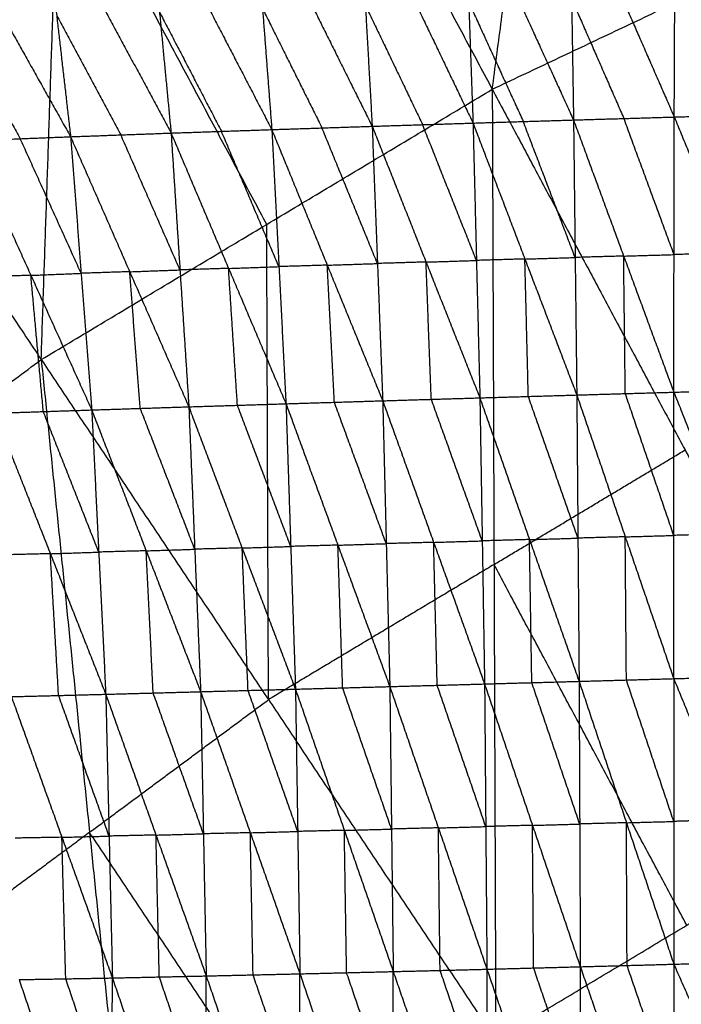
# Model space of a CAD drawing. Header units: millimetres. Extents: x -106 to 110, y -96 to 120.
# Tile 335 of 656: x -26.53 to -20.27, y 47.98 to 57.29. Entities that reach past the tile are written whole.
import ezdxf

# ---------------------------------------------------------------- set-up
doc = ezdxf.new("R2010")
doc.units = ezdxf.units.MM
doc.header["$MEASUREMENT"] = 0
doc.layers.add('Default', color=7, linetype='Continuous', true_color=0x000000)

msp = doc.modelspace()

# ---------------------------------------------------------------- linework, layer by layer
at = {"layer": 'Default'}
for points in [[(-22.0594, 56.629, 3.8611), (-21.4073, 61.5418, 3.9066), (-20.7552, 66.4546, 3.952)], [(-26.3232, 54.0734, 3.8611), (-26.1558, 59.0265, 3.9066), (-25.9883, 63.9795, 3.952)], [(-25.9883, 63.9795, 3.952), (-24.0239, 60.3043, 3.9066), (-22.0594, 56.629, 3.8611)], [(-30.9537, 61.0034, 3.952), (-28.6385, 57.5384, 3.9066), (-26.3232, 54.0734, 3.8611)], [(-24.1913, 55.3512, 3.8611), (-25.1735, 57.1888, 3.8838), (-26.1558, 59.0265, 3.9066)], [(-22.0594, 56.629, 3.8611), (-19.8125, 57.6917, 3.8611), (-17.5657, 58.7544, 3.8611)], [(-20.3389, 56.3668, -1.7884), (-20.3339, 57.5121, -0.8229), (-20.3289, 58.6575, 0.1425)], [(-20.3289, 58.6575, 0.1425), (-19.8036, 57.5273, -0.8243), (-19.2782, 56.3971, -1.7911)], [(-23.3233, 58.5682, 0.1553), (-23.2589, 57.4237, -0.8152), (-23.1946, 56.2792, -1.7857)], [(-23.3233, 58.5682, 0.1553), (-22.7823, 57.4389, -0.8158), (-22.2413, 56.3096, -1.7868)], [(-22.3237, 58.5986, 0.1506), (-22.2825, 57.4541, -0.8181), (-22.2413, 56.3096, -1.7868)], [(-22.3237, 58.5986, 0.1506), (-21.8074, 57.4687, -0.8183), (-21.2912, 56.3387, -1.7873)], [(-21.3279, 58.6282, 0.1464), (-21.3095, 57.4835, -0.8205), (-21.2912, 56.3387, -1.7873)], [(-21.3279, 58.6282, 0.1464), (-20.8334, 57.4975, -0.821), (-20.3389, 56.3668, -1.7884)], [(-26.3084, 58.4706, 0.1716), (-26.1772, 57.3256, -0.7989), (-26.0459, 56.1806, -1.7695)], [(-26.3084, 58.4706, 0.1716), (-25.702, 57.3428, -0.8032), (-25.0956, 56.2151, -1.778)], [(-25.3154, 58.5045, 0.1657), (-25.2055, 57.3598, -0.8062), (-25.0956, 56.2151, -1.778)], [(-25.3154, 58.5045, 0.1657), (-24.7295, 57.3762, -0.8087), (-24.1436, 56.2478, -1.7831)], [(-24.3191, 58.5369, 0.1603), (-24.2314, 57.3924, -0.8114), (-24.1436, 56.2478, -1.7831)], [(-24.3191, 58.5369, 0.1603), (-23.7568, 57.4081, -0.8127), (-23.1946, 56.2792, -1.7857)], [(-27.3061, 58.4308, 0.1781), (-26.676, 57.3057, -0.7957), (-26.0459, 56.1806, -1.7695)], [(-22.2825, 57.4541, -0.8181), (-22.0244, 56.8891, -1.3026), (-21.7662, 56.3241, -1.7871)], [(-21.3095, 57.4835, -0.8205), (-21.0623, 56.9181, -1.3042), (-20.815, 56.3527, -1.7879)], [(-25.2055, 57.3598, -0.8062), (-24.9126, 56.7956, -1.2934), (-24.6196, 56.2315, -1.7805)], [(-24.2314, 57.3924, -0.8114), (-23.9502, 56.828, -1.2979), (-23.6691, 56.2635, -1.7844)], [(-23.2589, 57.4237, -0.8152), (-22.9884, 56.8591, -1.3007), (-22.718, 56.2944, -1.7862)], [(-27.1512, 57.2868, -0.7891), (-26.8362, 56.7242, -1.276), (-26.5211, 56.1616, -1.7628)], [(-26.1772, 57.3256, -0.7989), (-25.874, 56.7617, -1.2863), (-25.5708, 56.1978, -1.7737)], [(-26.3232, 54.0734, 3.8611), (-24.1913, 55.3512, 3.8611), (-22.0594, 56.629, 3.8611)], [(-22.0594, 56.629, 3.8611), (-22.0429, 52.1359, 3.8351), (-22.0265, 47.6429, 3.8092)], [(-22.0594, 56.629, 3.8611), (-20.2365, 53.2187, 3.8351), (-18.4137, 49.8083, 3.8092)], [(-22.2413, 56.3096, -1.7868), (-21.7662, 56.3241, -1.7871), (-21.2912, 56.3387, -1.7873)], [(-21.2759, 55.0387, -2.2968), (-21.521, 55.6814, -2.0419), (-21.7662, 56.3241, -1.7871)], [(-21.2912, 56.3387, -1.7873), (-20.815, 56.3527, -1.7879), (-20.3389, 56.3668, -1.7884)], [(-21.2912, 56.3387, -1.7873), (-21.2759, 55.0387, -2.2968), (-21.2605, 53.7387, -2.8063)], [(-21.2912, 56.3387, -1.7873), (-20.8172, 55.0519, -2.2959), (-20.3432, 53.7652, -2.8044)], [(-20.341, 55.066, -2.2964), (-20.578, 55.7094, -2.0421), (-20.815, 56.3527, -1.7879)], [(-20.3432, 53.7652, -2.8044), (-20.341, 55.066, -2.2964), (-20.3389, 56.3668, -1.7884)], [(-20.3389, 56.3668, -1.7884), (-19.8085, 56.3819, -1.7897), (-19.2782, 56.3971, -1.7911)], [(-20.3389, 56.3668, -1.7884), (-19.8107, 55.0812, -2.2972), (-19.2825, 53.7956, -2.8061)], [(-25.0956, 56.2151, -1.778), (-24.6196, 56.2315, -1.7805), (-24.1436, 56.2478, -1.7831)], [(-24.0764, 54.9519, -2.2995), (-24.348, 55.5917, -2.04), (-24.6196, 56.2315, -1.7805)], [(-24.1436, 56.2478, -1.7831), (-23.6691, 56.2635, -1.7844), (-23.1946, 56.2792, -1.7857)], [(-24.1436, 56.2478, -1.7831), (-24.0764, 54.9519, -2.2995), (-24.0093, 53.6559, -2.816)], [(-24.1436, 56.2478, -1.7831), (-23.6194, 54.9659, -2.2984), (-23.0951, 53.684, -2.8137)], [(-23.1448, 54.9816, -2.2997), (-23.407, 55.6226, -2.042), (-23.6691, 56.2635, -1.7844)], [(-23.1946, 56.2792, -1.7857), (-22.718, 56.2944, -1.7862), (-22.2413, 56.3096, -1.7868)], [(-23.1946, 56.2792, -1.7857), (-23.1448, 54.9816, -2.2997), (-23.0951, 53.684, -2.8137)], [(-23.1946, 56.2792, -1.7857), (-22.6855, 54.9955, -2.2978), (-22.1764, 53.7117, -2.8099)], [(-22.2088, 55.0106, -2.2983), (-22.4634, 55.6525, -2.0423), (-22.718, 56.2944, -1.7862)], [(-22.2413, 56.3096, -1.7868), (-22.2088, 55.0106, -2.2983), (-22.1764, 53.7117, -2.8099)], [(-22.2413, 56.3096, -1.7868), (-21.7509, 55.0242, -2.2965), (-21.2605, 53.7387, -2.8063)], [(-26.9963, 56.1427, -1.7562), (-26.5211, 56.1616, -1.7628), (-26.0459, 56.1806, -1.7695)], [(-26.9963, 56.1427, -1.7562), (-26.4211, 54.87, -2.283), (-25.8459, 53.5972, -2.8097)], [(-25.9459, 54.8889, -2.2896), (-26.2335, 55.5253, -2.0262), (-26.5211, 56.1616, -1.7628)], [(-26.0459, 56.1806, -1.7695), (-25.5708, 56.1978, -1.7737), (-25.0956, 56.2151, -1.778)], [(-26.0459, 56.1806, -1.7695), (-25.9459, 54.8889, -2.2896), (-25.8459, 53.5972, -2.8097)], [(-26.0459, 56.1806, -1.7695), (-25.4869, 54.9039, -2.2923), (-24.9278, 53.6272, -2.8152)], [(-25.0117, 54.9211, -2.2966), (-25.2912, 55.5595, -2.0352), (-25.5708, 56.1978, -1.7737)], [(-25.0956, 56.2151, -1.778), (-25.0117, 54.9211, -2.2966), (-24.9278, 53.6272, -2.8152)], [(-25.0956, 56.2151, -1.778), (-24.5524, 54.9355, -2.297), (-24.0093, 53.6559, -2.816)], [(-24.1748, 50.8581, 3.8351), (-24.1831, 53.1047, 3.8481), (-24.1913, 55.3512, 3.8611)], [(-21.7509, 55.0242, -2.2965), (-21.9799, 55.0174, -2.2974), (-22.2088, 55.0106, -2.2983)], [(-21.7509, 55.0242, -2.2965), (-21.5134, 55.0314, -2.2967), (-21.2759, 55.0387, -2.2968)], [(-21.7185, 53.7252, -2.8081), (-21.7347, 54.3747, -2.5523), (-21.7509, 55.0242, -2.2965)], [(-20.8172, 55.0519, -2.2959), (-21.0465, 55.0453, -2.2963), (-21.2759, 55.0387, -2.2968)], [(-20.8172, 55.0519, -2.2959), (-20.5791, 55.059, -2.2961), (-20.341, 55.066, -2.2964)], [(-20.8019, 53.752, -2.8053), (-20.8095, 54.4019, -2.5506), (-20.8172, 55.0519, -2.2959)], [(-19.8107, 55.0812, -2.2972), (-20.0759, 55.0736, -2.2968), (-20.341, 55.066, -2.2964)], [(-24.5524, 54.9355, -2.297), (-24.782, 54.9283, -2.2968), (-25.0117, 54.9211, -2.2966)], [(-24.5524, 54.9355, -2.297), (-24.3144, 54.9437, -2.2983), (-24.0764, 54.9519, -2.2995)], [(-24.4685, 53.6416, -2.8156), (-24.5105, 54.2885, -2.5563), (-24.5524, 54.9355, -2.297)], [(-23.6194, 54.9659, -2.2984), (-23.8479, 54.9589, -2.2989), (-24.0764, 54.9519, -2.2995)], [(-23.6194, 54.9659, -2.2984), (-23.3821, 54.9738, -2.299), (-23.1448, 54.9816, -2.2997)], [(-23.5522, 53.67, -2.8148), (-23.5858, 54.318, -2.5566), (-23.6194, 54.9659, -2.2984)], [(-22.6855, 54.9955, -2.2978), (-22.9152, 54.9886, -2.2987), (-23.1448, 54.9816, -2.2997)], [(-22.6855, 54.9955, -2.2978), (-22.4472, 55.0031, -2.2981), (-22.2088, 55.0106, -2.2983)], [(-22.6357, 53.6979, -2.8118), (-22.6606, 54.3467, -2.5548), (-22.6855, 54.9955, -2.2978)], [(-26.4211, 54.87, -2.283), (-26.6498, 54.8624, -2.2799), (-26.8786, 54.8547, -2.2769)], [(-26.4211, 54.87, -2.283), (-26.1835, 54.8794, -2.2863), (-25.9459, 54.8889, -2.2896)], [(-26.3034, 53.582, -2.8037), (-26.3622, 54.226, -2.5433), (-26.4211, 54.87, -2.283)], [(-25.4869, 54.9039, -2.2923), (-25.7164, 54.8964, -2.291), (-25.9459, 54.8889, -2.2896)], [(-25.4869, 54.9039, -2.2923), (-25.2493, 54.9125, -2.2945), (-25.0117, 54.9211, -2.2966)], [(-25.3868, 53.6122, -2.8125), (-25.4368, 54.258, -2.5524), (-25.4869, 54.9039, -2.2923)], [(-30.316, 51.1122, 3.8611), (-28.3196, 52.5928, 3.8611), (-26.3232, 54.0734, 3.8611)], [(-26.3232, 54.0734, 3.8611), (-25.8664, 49.6036, 3.8351), (-25.4096, 45.1337, 3.8092)], [(-26.3232, 54.0734, 3.8611), (-24.1748, 50.8581, 3.8351), (-22.0265, 47.6429, 3.8092)], [(-22.1764, 53.7117, -2.8099), (-21.7185, 53.7252, -2.8081), (-21.2605, 53.7387, -2.8063)], [(-21.2496, 52.3851, -2.9278), (-21.484, 53.0552, -2.8679), (-21.7185, 53.7252, -2.8081)], [(-21.2605, 53.7387, -2.8063), (-20.8019, 53.752, -2.8053), (-20.3432, 53.7652, -2.8044)], [(-21.2605, 53.7387, -2.8063), (-21.2496, 52.3851, -2.9278), (-21.2386, 51.0316, -3.0494)], [(-21.2605, 53.7387, -2.8063), (-20.8023, 52.3977, -2.926), (-20.3441, 51.0566, -3.0458)], [(-20.3437, 52.4109, -2.9251), (-20.5728, 53.0814, -2.8652), (-20.8019, 53.752, -2.8053)], [(-20.3441, 51.0566, -3.0458), (-20.3437, 52.4109, -2.9251), (-20.3432, 53.7652, -2.8044)], [(-20.3432, 53.7652, -2.8044), (-19.8129, 53.7804, -2.8052), (-19.2825, 53.7956, -2.8061)], [(-20.3432, 53.7652, -2.8044), (-19.8072, 52.4264, -2.9257), (-19.2712, 51.0876, -3.0469)], [(-25.8459, 53.5972, -2.8097), (-25.3868, 53.6122, -2.8125), (-24.9278, 53.6272, -2.8152)], [(-24.9278, 53.6272, -2.8152), (-24.4685, 53.6416, -2.8156), (-24.0093, 53.6559, -2.816)], [(-24.9278, 53.6272, -2.8152), (-24.872, 52.2804, -2.9433), (-24.8163, 50.9335, -3.0715)], [(-24.9278, 53.6272, -2.8152), (-24.4237, 52.2924, -2.9418), (-23.9197, 50.9576, -3.0684)], [(-23.9645, 52.3068, -2.9422), (-24.2165, 52.9742, -2.8789), (-24.4685, 53.6416, -2.8156)], [(-24.0093, 53.6559, -2.816), (-23.5522, 53.67, -2.8148), (-23.0951, 53.684, -2.8137)], [(-24.0093, 53.6559, -2.816), (-23.9645, 52.3068, -2.9422), (-23.9197, 50.9576, -3.0684)], [(-24.0093, 53.6559, -2.816), (-23.5186, 52.3189, -2.9392), (-23.028, 50.9819, -3.0625)], [(-23.0616, 52.333, -2.9381), (-23.3069, 53.0015, -2.8765), (-23.5522, 53.67, -2.8148)], [(-23.0951, 53.684, -2.8137), (-22.6357, 53.6979, -2.8118), (-22.1764, 53.7117, -2.8099)], [(-23.0951, 53.684, -2.8137), (-23.0616, 52.333, -2.9381), (-23.028, 50.9819, -3.0625)], [(-23.0951, 53.684, -2.8137), (-22.6135, 52.3454, -2.9346), (-22.132, 51.0067, -3.0556)], [(-22.1542, 52.3592, -2.9327), (-22.395, 53.0285, -2.8723), (-22.6357, 53.6979, -2.8118)], [(-22.1764, 53.7117, -2.8099), (-22.1542, 52.3592, -2.9327), (-22.132, 51.0067, -3.0556)], [(-22.1764, 53.7117, -2.8099), (-21.7075, 52.3716, -2.9296), (-21.2386, 51.0316, -3.0494)], [(-26.7608, 53.5667, -2.7976), (-26.3034, 53.582, -2.8037), (-25.8459, 53.5972, -2.8097)], [(-26.7608, 53.5667, -2.7976), (-26.237, 52.238, -2.9337), (-25.7131, 50.9092, -3.0697)], [(-25.7795, 52.2532, -2.9397), (-26.0414, 52.9176, -2.8717), (-26.3034, 53.582, -2.8037)], [(-25.8459, 53.5972, -2.8097), (-25.7795, 52.2532, -2.9397), (-25.7131, 50.9092, -3.0697)], [(-25.8459, 53.5972, -2.8097), (-25.3311, 52.2654, -2.9406), (-24.8163, 50.9335, -3.0715)], [(-24.872, 52.2804, -2.9433), (-25.1294, 52.9463, -2.8779), (-25.3868, 53.6122, -2.8125)], [(-22.0429, 52.1359, 3.8351), (-21.1397, 52.6773, 3.8351), (-20.2365, 53.2187, 3.8351)], [(-20.8023, 52.3977, -2.926), (-20.573, 52.4043, -2.9256), (-20.3437, 52.4109, -2.9251)], [(-19.8072, 52.4264, -2.9257), (-20.0754, 52.4186, -2.9254), (-20.3437, 52.4109, -2.9251)], [(-23.5186, 52.3189, -2.9392), (-23.7416, 52.3128, -2.9407), (-23.9645, 52.3068, -2.9422)], [(-23.5186, 52.3189, -2.9392), (-23.2901, 52.3259, -2.9387), (-23.0616, 52.333, -2.9381)], [(-23.4739, 50.9698, -3.0655), (-23.4963, 51.6443, -3.0024), (-23.5186, 52.3189, -2.9392)], [(-22.6135, 52.3454, -2.9346), (-22.8375, 52.3392, -2.9364), (-23.0616, 52.333, -2.9381)], [(-22.6135, 52.3454, -2.9346), (-22.3838, 52.3523, -2.9337), (-22.1542, 52.3592, -2.9327)], [(-22.58, 50.9943, -3.0591), (-22.5968, 51.6698, -2.9968), (-22.6135, 52.3454, -2.9346)], [(-21.7075, 52.3716, -2.9296), (-21.9308, 52.3654, -2.9312), (-22.1542, 52.3592, -2.9327)], [(-21.7075, 52.3716, -2.9296), (-21.4785, 52.3784, -2.9287), (-21.2496, 52.3851, -2.9278)], [(-21.6853, 51.0191, -3.0525), (-21.6964, 51.6954, -2.991), (-21.7075, 52.3716, -2.9296)], [(-20.8023, 52.3977, -2.926), (-21.0259, 52.3914, -2.9269), (-21.2496, 52.3851, -2.9278)], [(-20.7914, 51.0441, -3.0476), (-20.7968, 51.7209, -2.9868), (-20.8023, 52.3977, -2.926)], [(-26.237, 52.238, -2.9337), (-26.46, 52.2323, -2.9315), (-26.683, 52.2267, -2.9293)], [(-26.237, 52.238, -2.9337), (-26.0082, 52.2456, -2.9367), (-25.7795, 52.2532, -2.9397)], [(-26.1591, 50.8979, -3.0653), (-26.198, 51.5679, -2.9995), (-26.237, 52.238, -2.9337)], [(-25.3311, 52.2654, -2.9406), (-25.5553, 52.2593, -2.9402), (-25.7795, 52.2532, -2.9397)], [(-25.3311, 52.2654, -2.9406), (-25.1015, 52.2729, -2.942), (-24.872, 52.2804, -2.9433)], [(-25.2647, 50.9214, -3.0706), (-25.2979, 51.5934, -3.0056), (-25.3311, 52.2654, -2.9406)], [(-24.4237, 52.2924, -2.9418), (-24.6479, 52.2864, -2.9426), (-24.872, 52.2804, -2.9433)], [(-24.4237, 52.2924, -2.9418), (-24.1941, 52.2996, -2.942), (-23.9645, 52.3068, -2.9422)], [(-24.368, 50.9456, -3.0699), (-24.3959, 51.619, -3.0059), (-24.4237, 52.2924, -2.9418)], [(-22.0429, 52.1359, 3.8351), (-23.1089, 51.497, 3.8351), (-24.1748, 50.8581, 3.8351)], [(-20.2201, 48.7256, 3.8092), (-21.1315, 50.4308, 3.8222), (-22.0429, 52.1359, 3.8351)], [(-30.316, 51.1122, 3.8611), (-27.8628, 48.1229, 3.8351), (-25.4096, 45.1337, 3.8092)], [(-22.132, 51.0067, -3.0556), (-21.6853, 51.0191, -3.0525), (-21.2386, 51.0316, -3.0494)], [(-21.2328, 49.6824, -2.9045), (-21.4591, 50.3508, -2.9785), (-21.6853, 51.0191, -3.0525)], [(-21.2386, 51.0316, -3.0494), (-20.7914, 51.0441, -3.0476), (-20.3441, 51.0566, -3.0458)], [(-21.2386, 51.0316, -3.0494), (-21.2328, 49.6824, -2.9045), (-21.2271, 48.3332, -2.7596)], [(-21.2386, 51.0316, -3.0494), (-20.7909, 49.6944, -2.9031), (-20.3431, 48.3573, -2.7569)], [(-20.3436, 49.7069, -2.9013), (-20.5675, 50.3755, -2.9745), (-20.7914, 51.0441, -3.0476)], [(-20.3441, 51.0566, -3.0458), (-19.8077, 51.0721, -3.0463), (-19.2712, 51.0876, -3.0469)], [(-20.3441, 51.0566, -3.0458), (-20.3436, 49.7069, -2.9013), (-20.3431, 48.3573, -2.7569)], [(-20.3441, 51.0566, -3.0458), (-19.7949, 49.7231, -2.902), (-19.2458, 48.3895, -2.7582)], [(-25.7131, 50.9092, -3.0697), (-25.2647, 50.9214, -3.0706), (-24.8163, 50.9335, -3.0715)], [(-24.79, 49.5899, -2.9232), (-25.0273, 50.2557, -2.9969), (-25.2647, 50.9214, -3.0706)], [(-24.8163, 50.9335, -3.0715), (-24.368, 50.9456, -3.0699), (-23.9197, 50.9576, -3.0684)], [(-24.8163, 50.9335, -3.0715), (-24.79, 49.5899, -2.9232), (-24.7637, 48.2463, -2.7749)], [(-24.8163, 50.9335, -3.0715), (-24.3468, 49.5999, -2.9226), (-23.8774, 48.2664, -2.7737)], [(-23.8986, 49.612, -2.921), (-24.1333, 50.2788, -2.9955), (-24.368, 50.9456, -3.0699)], [(-23.9197, 50.9576, -3.0684), (-23.4739, 50.9698, -3.0655), (-23.028, 50.9819, -3.0625)], [(-23.9197, 50.9576, -3.0684), (-23.8986, 49.612, -2.921), (-23.8774, 48.2664, -2.7737)], [(-23.9197, 50.9576, -3.0684), (-23.4577, 49.6226, -2.919), (-22.9956, 48.2875, -2.7696)], [(-23.0118, 49.6347, -2.9161), (-23.2429, 50.3022, -2.9908), (-23.4739, 50.9698, -3.0655)], [(-23.028, 50.9819, -3.0625), (-22.58, 50.9943, -3.0591), (-22.132, 51.0067, -3.0556)], [(-23.028, 50.9819, -3.0625), (-23.0118, 49.6347, -2.9161), (-22.9956, 48.2875, -2.7696)], [(-23.028, 50.9819, -3.0625), (-22.5689, 49.6459, -2.9135), (-22.1098, 48.3099, -2.7644)], [(-22.1209, 49.6583, -2.91), (-22.3504, 50.3263, -2.9845), (-22.58, 50.9943, -3.0591)], [(-22.132, 51.0067, -3.0556), (-22.1209, 49.6583, -2.91), (-22.1098, 48.3099, -2.7644)], [(-22.132, 51.0067, -3.0556), (-21.6795, 49.6699, -2.9076), (-21.2271, 48.3332, -2.7596)], [(-26.6051, 50.8866, -3.061), (-26.1591, 50.8979, -3.0653), (-25.7131, 50.9092, -3.0697)], [(-26.6051, 50.8866, -3.061), (-26.1278, 49.5569, -2.9164), (-25.6504, 48.2271, -2.7718)], [(-25.6817, 49.5682, -2.9208), (-25.9204, 50.233, -2.9931), (-26.1591, 50.8979, -3.0653)], [(-25.8664, 49.6036, 3.8351), (-25.0206, 50.2309, 3.8351), (-24.1748, 50.8581, 3.8351)], [(-25.7131, 50.9092, -3.0697), (-25.6817, 49.5682, -2.9208), (-25.6504, 48.2271, -2.7718)], [(-25.7131, 50.9092, -3.0697), (-25.2384, 49.5778, -2.9223), (-24.7637, 48.2463, -2.7749)], [(-22.0265, 47.6429, 3.8092), (-20.2201, 48.7256, 3.8092), (-18.4137, 49.8083, 3.8092)], [(-19.7949, 49.7231, -2.902), (-20.0693, 49.715, -2.9017), (-20.3436, 49.7069, -2.9013)], [(-23.4577, 49.6226, -2.919), (-23.6781, 49.6173, -2.92), (-23.8986, 49.612, -2.921)], [(-23.4577, 49.6226, -2.919), (-23.2347, 49.6286, -2.9176), (-23.0118, 49.6347, -2.9161)], [(-23.4365, 48.2769, -2.7716), (-23.4471, 48.9498, -2.8453), (-23.4577, 49.6226, -2.919)], [(-22.5689, 49.6459, -2.9135), (-22.7904, 49.6403, -2.9148), (-23.0118, 49.6347, -2.9161)], [(-22.5689, 49.6459, -2.9135), (-22.3449, 49.6521, -2.9117), (-22.1209, 49.6583, -2.91)], [(-22.5527, 48.2987, -2.767), (-22.5608, 48.9723, -2.8402), (-22.5689, 49.6459, -2.9135)], [(-21.6795, 49.6699, -2.9076), (-21.9002, 49.6641, -2.9088), (-22.1209, 49.6583, -2.91)], [(-21.6795, 49.6699, -2.9076), (-21.4562, 49.6762, -2.906), (-21.2328, 49.6824, -2.9045)], [(-21.6685, 48.3216, -2.762), (-21.674, 48.9958, -2.8348), (-21.6795, 49.6699, -2.9076)], [(-20.7909, 49.6944, -2.9031), (-21.0118, 49.6884, -2.9038), (-21.2328, 49.6824, -2.9045)], [(-20.7909, 49.6944, -2.9031), (-20.5672, 49.7007, -2.9022), (-20.3436, 49.7069, -2.9013)], [(-20.7851, 48.3453, -2.7583), (-20.788, 49.0198, -2.8307), (-20.7909, 49.6944, -2.9031)], [(-25.8664, 49.6036, 3.8351), (-26.8646, 48.8633, 3.8351), (-27.8628, 48.1229, 3.8351)], [(-26.1278, 49.5569, -2.9164), (-26.3483, 49.5529, -2.914), (-26.5687, 49.549, -2.9116)], [(-26.1278, 49.5569, -2.9164), (-25.9048, 49.5625, -2.9186), (-25.6817, 49.5682, -2.9208)], [(-26.0914, 48.2192, -2.767), (-26.1096, 48.888, -2.8417), (-26.1278, 49.5569, -2.9164)], [(-23.718, 46.3883, 3.8092), (-24.7922, 47.9959, 3.8222), (-25.8664, 49.6036, 3.8351)], [(-25.2384, 49.5778, -2.9223), (-25.4601, 49.573, -2.9215), (-25.6817, 49.5682, -2.9208)], [(-25.2384, 49.5778, -2.9223), (-25.0142, 49.5839, -2.9228), (-24.79, 49.5899, -2.9232)], [(-25.2071, 48.2367, -2.7734), (-25.2227, 48.9072, -2.8478), (-25.2384, 49.5778, -2.9223)], [(-24.3468, 49.5999, -2.9226), (-24.5684, 49.5949, -2.9229), (-24.79, 49.5899, -2.9232)], [(-24.3468, 49.5999, -2.9226), (-24.1227, 49.606, -2.9218), (-23.8986, 49.612, -2.921)], [(-24.3206, 48.2564, -2.7743), (-24.3337, 48.9282, -2.8484), (-24.3468, 49.5999, -2.9226)], [(-22.1098, 48.3099, -2.7644), (-21.6685, 48.3216, -2.762), (-21.2271, 48.3332, -2.7596)], [(-21.2263, 47.0296, -2.2674), (-21.4474, 47.6756, -2.5147), (-21.6685, 48.3216, -2.762)], [(-21.2271, 48.3332, -2.7596), (-20.7851, 48.3453, -2.7583), (-20.3431, 48.3573, -2.7569)], [(-21.2271, 48.3332, -2.7596), (-21.2263, 47.0296, -2.2674), (-21.2256, 45.7259, -1.7752)], [(-21.2271, 48.3332, -2.7596), (-20.7835, 47.0415, -2.2672), (-20.34, 45.7498, -1.7748)], [(-20.3416, 47.0536, -2.2659), (-20.5633, 47.6994, -2.5121), (-20.7851, 48.3453, -2.7583)], [(-20.3431, 48.3573, -2.7569), (-19.7944, 48.3734, -2.7575), (-19.2458, 48.3895, -2.7582)], [(-20.3431, 48.3573, -2.7569), (-20.3416, 47.0536, -2.2659), (-20.34, 45.7498, -1.7748)], [(-20.3431, 48.3573, -2.7569), (-19.7745, 47.0705, -2.2668), (-19.206, 45.7836, -1.7767)], [(-26.5324, 48.2113, -2.7622), (-26.0914, 48.2192, -2.767), (-25.6504, 48.2271, -2.7718)], [(-25.6571, 45.6278, -1.7698), (-25.6538, 46.9274, -2.2708), (-25.6504, 48.2271, -2.7718)], [(-25.6504, 48.2271, -2.7718), (-25.2071, 48.2367, -2.7734), (-24.7637, 48.2463, -2.7749)], [(-25.6504, 48.2271, -2.7718), (-25.2099, 46.9356, -2.2735), (-24.7694, 45.644, -1.7751)], [(-24.7666, 46.9452, -2.275), (-24.9868, 47.591, -2.5242), (-25.2071, 48.2367, -2.7734)], [(-24.7694, 45.644, -1.7751), (-24.7666, 46.9452, -2.275), (-24.7637, 48.2463, -2.7749)], [(-24.7637, 48.2463, -2.7749), (-24.3206, 48.2564, -2.7743), (-23.8774, 48.2664, -2.7737)], [(-24.7637, 48.2463, -2.7749), (-24.3227, 46.9542, -2.2762), (-23.8816, 45.662, -1.7774)], [(-23.8795, 46.9642, -2.2755), (-24.1, 47.6103, -2.5249), (-24.3206, 48.2564, -2.7743)], [(-23.8816, 45.662, -1.7774), (-23.8795, 46.9642, -2.2755), (-23.8774, 48.2664, -2.7737)], [(-23.8774, 48.2664, -2.7737), (-23.4365, 48.2769, -2.7716), (-22.9956, 48.2875, -2.7696)], [(-23.8774, 48.2664, -2.7737), (-23.4373, 46.9741, -2.2756), (-22.9972, 45.6818, -1.7775)], [(-22.9964, 46.9847, -2.2736), (-23.2164, 47.6308, -2.5226), (-23.4365, 48.2769, -2.7716)], [(-22.9972, 45.6818, -1.7775), (-22.9964, 46.9847, -2.2736), (-22.9956, 48.2875, -2.7696)], [(-22.9956, 48.2875, -2.7696), (-22.5527, 48.2987, -2.767), (-22.1098, 48.3099, -2.7644)], [(-22.9956, 48.2875, -2.7696), (-22.5526, 46.9954, -2.273), (-22.1096, 45.7032, -1.7765)], [(-22.1097, 47.0066, -2.2704), (-22.3312, 47.6527, -2.5187), (-22.5527, 48.2987, -2.767)], [(-22.1098, 48.3099, -2.7644), (-22.1097, 47.0066, -2.2704), (-22.1096, 45.7032, -1.7765)], [(-22.1098, 48.3099, -2.7644), (-21.6677, 47.0179, -2.2698), (-21.2256, 45.7259, -1.7752)], [(-26.5324, 48.2113, -2.7622), (-26.0947, 46.9195, -2.266), (-25.6571, 45.6278, -1.7698)], [(-25.6538, 46.9274, -2.2708), (-25.8726, 47.5733, -2.5189), (-26.0914, 48.2192, -2.767)]]:
    msp.add_open_spline(points, degree=2, dxfattribs=at)

doc.saveas('drawing.dxf')
